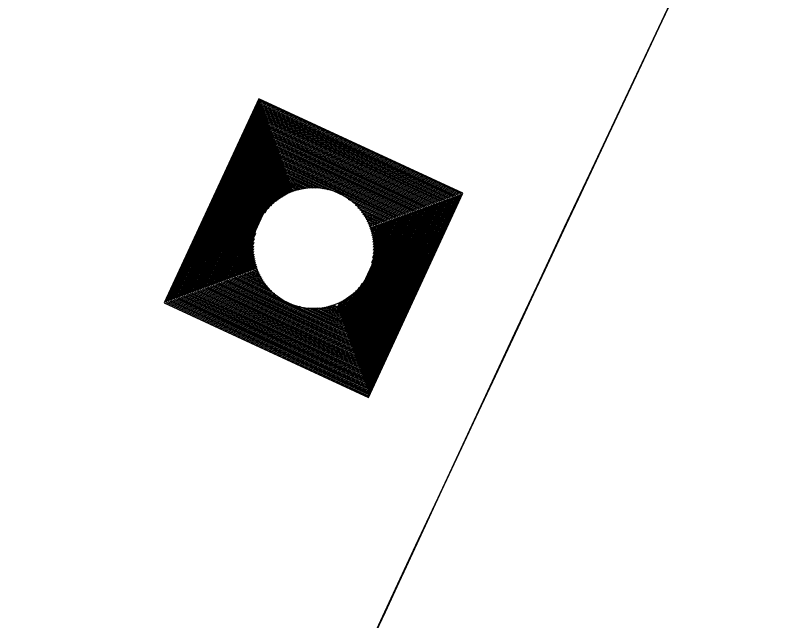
# Model space of a CAD drawing. Extents: x 14104283 to 14129344, y 8637090 to 8673339.
# Drawn here: x 14118962.21 to 14118983.31, y 8668563 to 8668579.47 of the extents above; entities that cross this region are included whole.
import ezdxf

# ---------------------------------------------------------------- set-up
doc = ezdxf.new("R2010")
doc.units = 0
for name, color, linetype in [('dsnCellElements', 7, 'Continuous'), ('dsnPaintExistingBrokenLaneLineWhite', 7, 'Continuous'), ('dsnPaintExistingEdgeLineRightWhite', 7, 'Continuous'), ('dsnPaintExistingLaneLineWhite', 7, 'Continuous'), ('dsnPaintRemoveLaneLineWhite', 7, 'Continuous'), ('dsnShadingPaved', 7, 'Continuous'), ('dsnStdLabel', 7, 'Continuous'), ('dsnStgShadingPrevPav', 7, 'Continuous'), ('dsnTapeExistingChannelizingLaneWhite', 7, 'Continuous'), ('dsnTapeExistingChannelizingLaneYellow', 7, 'Continuous'), ('dsnTapePlaceChannelizingLaneWhite', 7, 'Continuous'), ('dsnTapePlaceChannelizingLaneYellow', 7, 'Continuous'), ('dsnTapeRemoveChannelizingYellow', 7, 'Continuous')]:
    doc.layers.add(name, color=color, linetype=linetype)

msp = doc.modelspace()

# ---------------------------------------------------------------- linework, layer by layer
at = {"layer": 'dsnCellElements'}
msp.add_circle((14118970.324, 8668573.137), 1.65, dxfattribs=at)
at = {"layer": 'dsnPaintExistingBrokenLaneLineWhite'}
for centre, radius, start, end in [((14121592.114, 8667345.675), 2864.949, 147.157369, 157.163302), ((14121955.849, 8666791.923), 3500, 144.954928, 149.507619)]:
    msp.add_arc(centre, radius, start, end, dxfattribs=at)
at = {"layer": 'dsnPaintExistingEdgeLineRightWhite'}
msp.add_arc((14121592.114, 8667345.675), 2852.949, 147.157369, 157.163302, dxfattribs=at)
at = {"layer": 'dsnPaintExistingLaneLineWhite'}
msp.add_arc((14122745.391, 8666422.793), 4382.732, 149.348366, 152.563119, dxfattribs=at)
at = {"layer": 'dsnPaintRemoveLaneLineWhite'}
msp.add_arc((14121592.114, 8667345.675), 2876.949, 153.708666, 156.903373, dxfattribs=at)
at = {"layer": 'dsnShadingPaved'}
for centre, radius, start, end in [((14121955.849, 8666791.923), 3512, 144.954928, 152.692114), ((14121955.849, 8666791.923), 3500, 144.954928, 152.692114), ((14121592.114, 8667345.675), 2888.949, 151.245384, 156.903373), ((14121592.114, 8667345.675), 2876.949, 151.245384, 156.903373), ((14123732.957, 8665874.379), 5512, 149.677738, 156.098581)]:
    msp.add_arc(centre, radius, start, end, dxfattribs=at)
at = {"layer": 'dsnStdLabel'}
for points in [[(14118971.817, 8668569.071), (14118974.39, 8668574.63), (14118968.831, 8668577.203), (14118966.258, 8668571.644), (14118971.817, 8668569.071)], [(14118971.814, 8668569.072), (14118974.386, 8668574.628), (14118968.833, 8668577.199), (14118966.262, 8668571.646), (14118971.818, 8668569.074)], [(14118971.811, 8668569.074), (14118974.381, 8668574.626), (14118968.835, 8668577.194), (14118966.267, 8668571.647), (14118971.819, 8668569.077)], [(14118971.839, 8668569.213), (14118974.338, 8668574.61), (14118968.851, 8668577.15), (14118966.31, 8668571.664), (14118971.833, 8668569.107)], [(14118971.823, 8668569.257), (14118974.294, 8668574.594), (14118968.867, 8668577.107), (14118966.354, 8668571.68), (14118971.847, 8668569.137)], [(14118971.807, 8668569.301), (14118974.25, 8668574.578), (14118968.883, 8668577.063), (14118966.398, 8668571.696), (14118971.861, 8668569.167)], [(14118971.791, 8668569.345), (14118974.206, 8668574.562), (14118968.899, 8668577.019), (14118966.442, 8668571.712), (14118971.839, 8668569.213)], [(14118971.775, 8668569.388), (14118974.162, 8668574.546), (14118968.915, 8668576.975), (14118966.486, 8668571.728), (14118971.823, 8668569.257)], [(14118971.759, 8668569.432), (14118974.119, 8668574.53), (14118968.931, 8668576.931), (14118966.529, 8668571.744), (14118971.807, 8668569.301)], [(14118971.742, 8668569.476), (14118974.075, 8668574.514), (14118968.947, 8668576.888), (14118966.573, 8668571.76), (14118971.791, 8668569.345)], [(14118971.726, 8668569.52), (14118974.031, 8668574.498), (14118968.963, 8668576.844), (14118966.617, 8668571.776), (14118971.775, 8668569.388)], [(14118971.71, 8668569.564), (14118973.987, 8668574.482), (14118968.979, 8668576.8), (14118966.661, 8668571.792), (14118971.759, 8668569.432)], [(14118971.694, 8668569.607), (14118973.943, 8668574.465), (14118968.995, 8668576.756), (14118966.705, 8668571.808), (14118971.742, 8668569.476)], [(14118971.678, 8668569.651), (14118973.9, 8668574.449), (14118969.012, 8668576.712), (14118966.749, 8668571.824), (14118971.726, 8668569.52)], [(14118971.662, 8668569.695), (14118973.856, 8668574.433), (14118969.028, 8668576.669), (14118966.792, 8668571.84), (14118971.71, 8668569.564)], [(14118971.646, 8668569.739), (14118973.812, 8668574.417), (14118969.044, 8668576.625), (14118966.836, 8668571.857), (14118971.694, 8668569.607)], [(14118971.63, 8668569.783), (14118973.768, 8668574.401), (14118969.06, 8668576.581), (14118966.88, 8668571.873), (14118971.678, 8668569.651)], [(14118971.614, 8668569.826), (14118973.724, 8668574.385), (14118969.076, 8668576.537), (14118966.924, 8668571.889), (14118971.662, 8668569.695)], [(14118971.598, 8668569.87), (14118973.68, 8668574.369), (14118969.092, 8668576.493), (14118966.968, 8668571.905), (14118971.646, 8668569.739)], [(14118971.582, 8668569.914), (14118973.637, 8668574.353), (14118969.108, 8668576.45), (14118967.011, 8668571.921), (14118971.63, 8668569.783)], [(14118971.566, 8668569.958), (14118973.593, 8668574.337), (14118969.124, 8668576.406), (14118967.055, 8668571.937), (14118971.614, 8668569.826)], [(14118971.549, 8668570.002), (14118973.549, 8668574.321), (14118969.14, 8668576.362), (14118967.099, 8668571.953), (14118971.598, 8668569.87)], [(14118971.533, 8668570.046), (14118973.505, 8668574.305), (14118969.156, 8668576.318), (14118967.143, 8668571.969), (14118971.582, 8668569.914)], [(14118971.517, 8668570.089), (14118973.461, 8668574.289), (14118969.172, 8668576.274), (14118967.187, 8668571.985), (14118971.566, 8668569.958)], [(14118971.501, 8668570.133), (14118973.418, 8668574.272), (14118969.188, 8668576.23), (14118967.23, 8668572.001), (14118971.549, 8668570.002)], [(14118971.485, 8668570.177), (14118973.374, 8668574.256), (14118969.205, 8668576.187), (14118967.274, 8668572.017), (14118971.533, 8668570.046)], [(14118971.469, 8668570.221), (14118973.33, 8668574.24), (14118969.221, 8668576.143), (14118967.318, 8668572.033), (14118971.517, 8668570.089)], [(14118971.453, 8668570.265), (14118973.286, 8668574.224), (14118969.237, 8668576.099), (14118967.362, 8668572.05), (14118971.501, 8668570.133)], [(14118971.437, 8668570.308), (14118973.242, 8668574.208), (14118969.253, 8668576.055), (14118967.406, 8668572.066), (14118971.485, 8668570.177)], [(14118971.421, 8668570.352), (14118973.199, 8668574.192), (14118969.269, 8668576.011), (14118967.45, 8668572.082), (14118971.469, 8668570.221)], [(14118971.405, 8668570.396), (14118973.155, 8668574.176), (14118969.285, 8668575.968), (14118967.493, 8668572.098), (14118971.453, 8668570.265)], [(14118971.389, 8668570.44), (14118973.111, 8668574.16), (14118969.301, 8668575.924), (14118967.537, 8668572.114), (14118971.437, 8668570.308)], [(14118971.373, 8668570.484), (14118973.067, 8668574.144), (14118969.317, 8668575.88), (14118967.581, 8668572.13), (14118971.421, 8668570.352)], [(14118971.356, 8668570.527), (14118973.023, 8668574.128), (14118969.333, 8668575.836), (14118967.625, 8668572.146), (14118971.405, 8668570.396)], [(14118971.34, 8668570.571), (14118972.979, 8668574.112), (14118969.349, 8668575.792), (14118967.669, 8668572.162), (14118971.389, 8668570.44)], [(14118971.324, 8668570.615), (14118972.936, 8668574.096), (14118969.365, 8668575.749), (14118967.712, 8668572.178), (14118971.373, 8668570.484)], [(14118971.308, 8668570.659), (14118972.892, 8668574.079), (14118969.381, 8668575.705), (14118967.756, 8668572.194), (14118971.356, 8668570.527)], [(14118971.292, 8668570.703), (14118972.848, 8668574.063), (14118969.397, 8668575.661), (14118967.8, 8668572.21), (14118971.34, 8668570.571)], [(14118971.276, 8668570.747), (14118972.804, 8668574.047), (14118969.414, 8668575.617), (14118967.844, 8668572.226), (14118971.324, 8668570.615)], [(14118971.26, 8668570.79), (14118972.76, 8668574.031), (14118969.43, 8668575.573), (14118967.888, 8668572.243), (14118971.308, 8668570.659)], [(14118971.244, 8668570.834), (14118972.717, 8668574.015), (14118969.446, 8668575.529), (14118967.931, 8668572.259), (14118971.292, 8668570.703)], [(14118971.228, 8668570.878), (14118972.673, 8668573.999), (14118969.462, 8668575.486), (14118967.975, 8668572.275), (14118971.276, 8668570.747)], [(14118971.212, 8668570.922), (14118972.629, 8668573.983), (14118969.478, 8668575.442), (14118968.019, 8668572.291), (14118971.26, 8668570.79)], [(14118971.196, 8668570.966), (14118972.585, 8668573.967), (14118969.494, 8668575.398), (14118968.063, 8668572.307), (14118971.244, 8668570.834)], [(14118971.18, 8668571.009), (14118972.541, 8668573.951), (14118969.51, 8668575.354), (14118968.107, 8668572.323), (14118971.228, 8668570.878)], [(14118971.163, 8668571.053), (14118972.498, 8668573.935), (14118969.526, 8668575.31), (14118968.15, 8668572.339), (14118971.212, 8668570.922)], [(14118970.719, 8668574.722), (14118969.542, 8668575.267), (14118968.998, 8668574.09)], [(14118970.579, 8668574.75), (14118969.558, 8668575.223), (14118969.086, 8668574.202)], [(14118970.471, 8668574.764), (14118969.574, 8668575.179), (14118969.159, 8668574.282)], [(14118970.381, 8668574.769), (14118969.59, 8668575.135), (14118969.225, 8668574.345)], [(14118970.3, 8668574.77), (14118969.607, 8668575.091), (14118969.285, 8668574.398)], [(14118970.228, 8668574.768), (14118969.623, 8668575.048), (14118969.343, 8668574.443)], [(14118970.161, 8668574.762), (14118969.639, 8668575.004), (14118969.397, 8668574.482)], [(14118970.098, 8668574.755), (14118969.655, 8668574.96), (14118969.45, 8668574.517)], [(14118970.04, 8668574.745), (14118969.671, 8668574.916), (14118969.5, 8668574.547)], [(14118969.984, 8668574.735), (14118969.687, 8668574.872), (14118969.549, 8668574.575)], [(14118969.932, 8668574.723), (14118969.703, 8668574.829), (14118969.597, 8668574.6)], [(14118969.882, 8668574.709), (14118969.719, 8668574.785), (14118969.644, 8668574.622)], [(14118969.834, 8668574.695), (14118969.735, 8668574.741), (14118969.689, 8668574.642)], [(14118969.788, 8668574.68), (14118969.751, 8668574.697), (14118969.734, 8668574.66)], [(14118971.909, 8668572.742), (14118972.454, 8668573.919), (14118971.277, 8668574.463)], [(14118971.938, 8668572.882), (14118972.41, 8668573.903), (14118971.39, 8668574.375)], [(14118971.951, 8668572.99), (14118972.366, 8668573.887), (14118971.469, 8668574.302)], [(14118971.957, 8668573.08), (14118972.322, 8668573.87), (14118971.532, 8668574.236)], [(14118971.957, 8668573.161), (14118972.279, 8668573.854), (14118971.585, 8668574.176)], [(14118971.955, 8668573.233), (14118972.235, 8668573.838), (14118971.63, 8668574.118)], [(14118971.949, 8668573.3), (14118972.191, 8668573.822), (14118971.669, 8668574.064)], [(14118971.942, 8668573.363), (14118972.147, 8668573.806), (14118971.704, 8668574.011)], [(14118971.933, 8668573.421), (14118972.103, 8668573.79), (14118971.735, 8668573.961)], [(14118971.922, 8668573.477), (14118972.059, 8668573.774), (14118971.762, 8668573.912)], [(14118971.91, 8668573.529), (14118972.016, 8668573.758), (14118971.787, 8668573.864)], [(14118971.897, 8668573.579), (14118971.972, 8668573.742), (14118971.809, 8668573.817)], [(14118971.882, 8668573.627), (14118971.928, 8668573.726), (14118971.829, 8668573.771)], [(14118971.867, 8668573.673), (14118971.884, 8668573.71), (14118971.847, 8668573.727)], [(14118968.739, 8668573.531), (14118968.194, 8668572.355), (14118969.371, 8668571.81)], [(14118968.711, 8668573.392), (14118968.238, 8668572.371), (14118969.258, 8668571.899)], [(14118968.697, 8668573.284), (14118968.282, 8668572.387), (14118969.179, 8668571.972)], [(14118968.692, 8668573.193), (14118968.326, 8668572.403), (14118969.116, 8668572.038)], [(14118968.691, 8668573.113), (14118968.37, 8668572.419), (14118969.063, 8668572.098)], [(14118968.693, 8668573.04), (14118968.413, 8668572.436), (14118969.018, 8668572.155)], [(14118968.699, 8668572.973), (14118968.457, 8668572.452), (14118968.979, 8668572.21)], [(14118968.706, 8668572.911), (14118968.501, 8668572.468), (14118968.944, 8668572.262)], [(14118968.715, 8668572.852), (14118968.545, 8668572.484), (14118968.913, 8668572.313)], [(14118968.726, 8668572.797), (14118968.589, 8668572.5), (14118968.886, 8668572.362)], [(14118968.738, 8668572.745), (14118968.632, 8668572.516), (14118968.861, 8668572.41)], [(14118968.752, 8668572.695), (14118968.676, 8668572.532), (14118968.839, 8668572.457)], [(14118968.766, 8668572.647), (14118968.72, 8668572.548), (14118968.819, 8668572.502)], [(14118968.781, 8668572.601), (14118968.764, 8668572.564), (14118968.801, 8668572.547)], [(14118971.147, 8668571.097), (14118971.65, 8668572.183)], [(14118971.099, 8668571.228), (14118971.423, 8668571.929)], [(14118971.115, 8668571.185), (14118971.489, 8668571.992)], [(14118971.131, 8668571.141), (14118971.562, 8668572.071)], [(14118971.003, 8668571.491), (14118971.099, 8668571.699)], [(14118971.019, 8668571.447), (14118971.148, 8668571.726)], [(14118971.035, 8668571.404), (14118971.199, 8668571.757)], [(14118971.051, 8668571.36), (14118971.251, 8668571.792)], [(14118971.067, 8668571.316), (14118971.305, 8668571.831)], [(14118971.083, 8668571.272), (14118971.363, 8668571.876)], [(14118969.929, 8668571.552), (14118971.196, 8668570.966)], [(14118970.069, 8668571.523), (14118971.18, 8668571.009)], [(14118970.177, 8668571.51), (14118971.163, 8668571.053)], [(14118970.267, 8668571.504), (14118971.147, 8668571.097)], [(14118970.348, 8668571.504), (14118971.131, 8668571.141)], [(14118970.421, 8668571.506), (14118971.115, 8668571.185)], [(14118970.488, 8668571.512), (14118971.099, 8668571.228)], [(14118970.55, 8668571.519), (14118971.083, 8668571.272)], [(14118970.608, 8668571.528), (14118971.067, 8668571.316)], [(14118970.664, 8668571.539), (14118971.051, 8668571.36)], [(14118970.716, 8668571.551), (14118971.035, 8668571.404)], [(14118970.766, 8668571.564), (14118971.019, 8668571.447)], [(14118970.814, 8668571.579), (14118971.003, 8668571.491)], [(14118970.86, 8668571.594), (14118970.987, 8668571.535)], [(14118970.987, 8668571.535), (14118971.051, 8668571.674)]]:
    msp.add_lwpolyline(points, dxfattribs=at)
msp.add_arc((14121592.114, 8667345.675), 2864.949, 151.16499, 155.903428, dxfattribs=at)
at = {"layer": 'dsnStgShadingPrevPav'}
for centre, radius, start, end in [((14123732.957, 8665874.379), 5512, 146.425624, 157.163302), ((14123732.846, 8665874.198), 5488.008, 146.41277, 150.668735), ((14123732.957, 8665874.379), 5488, 146.421187, 157.163302), ((14121592.114, 8667345.675), 2888.949, 147.236664, 156.233892), ((14121592.107, 8667345.679), 2888.949, 147.236664, 155.318405), ((14121592.114, 8667345.675), 2876.949, 147.240092, 156.233892), ((14121574.889, 8667355.291), 2857.26, 147.215341, 155.938429), ((14121574.765, 8667355.067), 2854.278, 147.211046, 155.933336)]:
    msp.add_arc(centre, radius, start, end, dxfattribs=at)
at = {"layer": 'dsnTapeExistingChannelizingLaneWhite'}
msp.add_arc((14121955.849, 8666791.923), 3512, 147.963777, 151.972727, dxfattribs=at)
at = {"layer": 'dsnTapeExistingChannelizingLaneYellow'}
msp.add_arc((14121592.114, 8667345.675), 2888.949, 151.259893, 155.318405, dxfattribs=at)
at = {"layer": 'dsnTapePlaceChannelizingLaneWhite'}
msp.add_arc((14121592.114, 8667345.675), 2876.949, 151.245384, 156.903373, dxfattribs=at)
at = {"layer": 'dsnTapePlaceChannelizingLaneYellow'}
for centre, radius, start, end in [((14121955.849, 8666791.923), 3500, 144.954928, 149.507619), ((14121592.114, 8667345.675), 2888.949, 151.245384, 156.903373)]:
    msp.add_arc(centre, radius, start, end, dxfattribs=at)
at = {"layer": 'dsnTapeRemoveChannelizingYellow'}
msp.add_arc((14121955.849, 8666791.923), 3488, 144.954928, 149.507619, dxfattribs=at)

doc.saveas('drawing.dxf')
